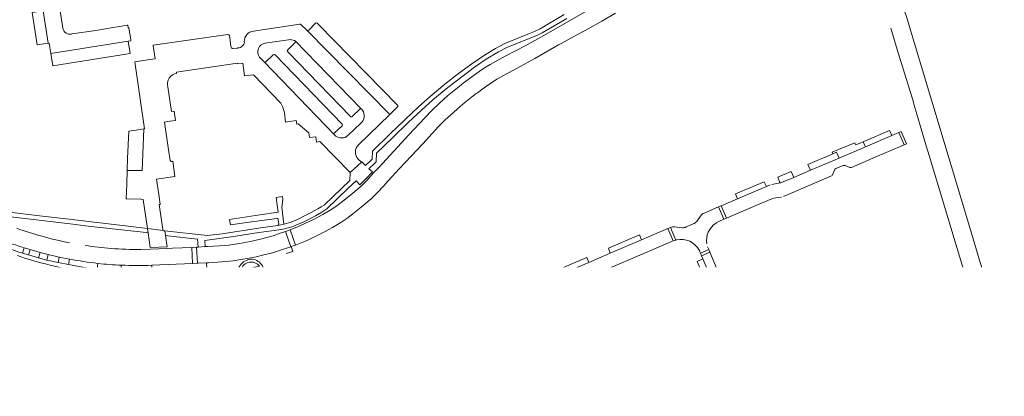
# Model space of a CAD drawing. Header units: metres. Extents: x 166325 to 190320, y 381923 to 404576.
# Tile 768 of 1056: x 176062 to 176440, y 396512 to 396657. Entities that reach past the tile are written whole.
import ezdxf

# ---------------------------------------------------------------- set-up
doc = ezdxf.new("R2010")
doc.units = ezdxf.units.M
for name, color, linetype, lineweight in [('B-WE-VH-VERHARDING_ASFALT-GV', 8, 'Continuous', 18), ('B-WE-VH-VERHARDING_BETONSTRAATSTEEN-GV', 8, 'Continuous', 18), ('B-WE-VH-VERHARDING_STRAATBAKSTEEN-GV', 8, 'Continuous', 18), ('X-XX-AL-TEKENBLAD-T50', 4, 'Continuous', 50)]:
    doc.layers.add(name, color=color, linetype=linetype, lineweight=lineweight)
doc.styles.add('NLCS-ISO-M500-T50', font='NLCS-ISO.ttf', dxfattribs={"height": 2.5})

msp = doc.modelspace()

# ---------------------------------------------------------------- linework, layer by layer
at = {"layer": 'B-WE-VH-VERHARDING_ASFALT-GV', "flags": 128}
for points in [[(176396.532, 396653.705), (176399.72, 396642.949), (176401.165, 396638.074), (176405.134, 396625.291), (176405.365, 396624.508), (176406.503, 396620.643), (176410.073, 396608.526), (176411.203, 396604.69), (176425.532, 396557.105), (176432.21, 396559.102), (176430.496, 396564.816), (176427.489, 396574.816), (176404.366, 396651.72), (176402.906, 396656.916), (176400.181, 396665.241)], [(176263.433, 396512.084), (176262.121, 396515.221), (176261.991, 396515.525), (176257.442, 396513.581), (176255.897, 396512.921), (176253.744, 396511.99)]]:
    msp.add_lwpolyline(points, dxfattribs=at)
msp.add_lwpolyline([(176437.606, 396541.037), (176437.37, 396541.823), (176437.27, 396542.233), (176432.21, 396559.102), (176425.532, 396557.105), (176442.706, 396500.069), (176469.539, 396410.421), (176469.624, 396410.164), (176470.219, 396408.374), (176475.057, 396393.811), (176475.739, 396391.759), (176475.768, 396391.671), (176492.865, 396349.102), (176499.324, 396351.789), (176483.318, 396391.517), (176480.855, 396397.894), (176478.598, 396404.602)], close=True, dxfattribs=at)
at = {"layer": 'B-WE-VH-VERHARDING_BETONSTRAATSTEEN-GV', "flags": 128}
for points in [[(176070.593, 396660.409), (176066.318, 396659.779), (176068.223, 396647.264), (176072.453, 396647.937)], [(176103.211, 396648.686), (176073.482, 396643.992), (176074.198, 396639.238), (176104.004, 396644.025)], [(176400.512, 396613.978), (176399.554, 396613.56), (176401.542, 396608.801), (176402.519, 396609.193)], [(176374.197, 396605.398), (176375.646, 396605.999), (176376.579, 396603.771), (176386.705, 396608.098), (176385.884, 396610.059), (176383.03, 396608.853), (176382.677, 396609.668), (176376.386, 396607.001), (176376.347, 396607.093), (176373.885, 396606.088)], [(176332.299, 396580.215), (176333.286, 396580.623), (176331.235, 396585.414), (176330.254, 396584.991)], [(176129.543, 396569.502), (176129.877, 396563.315), (176130.137, 396563.336), (176133.394, 396563.488), (176134.06, 396563.51), (176137.606, 396563.696), (176140.681, 396563.917), (176143.608, 396564.278), (176146.564, 396564.738), (176149.789, 396565.3), (176152.489, 396565.783), (176155.441, 396566.528), (176158.738, 396567.313), (176161.861, 396568.301), (176164.064, 396569.036), (176165.78, 396569.645), (176163.739, 396575.525), (176161.648, 396574.803), (176159.025, 396573.897), (176154.15, 396572.586), (176150.217, 396571.694), (176146.054, 396570.954), (176141.891, 396570.313), (176138.33, 396569.96), (176133.745, 396569.709), (176132.883, 396569.683), (176130.112, 396569.54)], [(176165.78, 396569.645), (176165.921, 396569.695), (176167.589, 396570.31), (176165.541, 396576.169), (176163.739, 396575.525)], [(176312.783, 396571.864), (176313.783, 396572.232), (176311.719, 396577.05), (176310.743, 396576.646)], [(176127.645, 396569.398), (176127.99, 396563.228), (176129.877, 396563.315), (176129.543, 396569.502)], [(176323.255, 396567.191), (176323.664, 396566.205), (176326.893, 396567.566), (176326.475, 396568.57)]]:
    msp.add_lwpolyline(points, close=True, dxfattribs=at)
for points in [[(176279.649, 396660.423), (176272.659, 396656.491), (176263.082, 396650.906), (176256.071, 396647.129), (176248.18, 396642.912), (176244.675, 396641.027), (176242.461, 396639.776), (176240.268, 396638.445), (176238.211, 396637.052), (176235.347, 396634.993), (176232.067, 396632.599), (176229.822, 396630.812), (176226.014, 396627.642), (176222.996, 396624.903), (176220.123, 396622.151), (176217.287, 396619.296), (176211.195, 396612.717), (176199.59, 396600.16), (176197.621, 396598.022), (176194.981, 396595.173), (176192.777, 396592.966), (176191.303, 396591.637), (176189.59, 396590.222), (176186.312, 396587.595), (176183.517, 396585.443), (176180.908, 396583.73), (176178.042, 396582.076), (176174.776, 396580.312), (176171.19, 396578.567), (176168.378, 396577.264), (176165.541, 396576.169), (176167.589, 396570.31), (176170.116, 396571.307), (176172.51, 396572.345), (176175.119, 396573.574), (176178.694, 396575.373), (176181.737, 396577.038), (176184.953, 396578.953), (176187.313, 396580.538), (176189.646, 396582.327), (176192.791, 396584.816), (176195.097, 396586.764), (176196.615, 396588.066), (176198.978, 396590.363), (176201.494, 396593.078), (176203.109, 396594.831), (176207.619, 396599.725), (176216.472, 396609.286), (176220.119, 396613.237), (176222.578, 396615.848), (176225.168, 396618.411), (176228.13, 396621.215), (176229.997, 396622.886), (176232.661, 396625.154), (176235.215, 396627.158), (176237.066, 396628.542), (176237.519, 396628.881), (176241.192, 396631.523), (176242.89, 396632.727), (176245.028, 396634.106), (176247.483, 396635.523), (176253.008, 396638.475), (176259.621, 396642.002), (176268.708, 396647.279), (176269.679, 396647.809), (176274.87, 396650.645), (176280.349, 396653.668), (176285.369, 396656.483), (176290.567, 396659.518)], [(176169.247, 396655.255), (176151.427, 396652.601)], [(176191.729, 396608.876), (176203.783, 396620.541), (176171.973, 396652.958), (176169.662, 396655.125)], [(176175.237, 396655.598), (176172.673, 396652.973)], [(176203.783, 396620.541), (176206.824, 396623.485), (176206.873, 396623.564), (176206.922, 396623.751), (176206.891, 396623.943), (176206.787, 396624.106), (176176.335, 396655.224), (176175.944, 396655.606)], [(176141.568, 396651.278), (176112.82, 396647.209), (176112.869, 396646.932), (176113.607, 396641.963), (176111.524, 396641.636), (176105.77, 396640.79), (176109.56, 396615.006), (176109.314, 396614.968), (176108.568, 396598.987)], [(176147.877, 396648.493), (176147.912, 396648.083), (176147.749, 396647.642), (176147.49, 396647.236), (176147.167, 396646.879), (176146.79, 396646.581), (176146.368, 396646.348), (176145.914, 396646.189), (176145.44, 396646.107), (176145.264, 396646.097), (176143.66, 396645.873), (176143.387, 396645.905), (176143.136, 396646.014), (176142.926, 396646.191), (176142.776, 396646.42), (176142.698, 396646.683), (176142.692, 396646.906), (176142.133, 396650.853)], [(176171.973, 396652.958), (176203.783, 396620.541)], [(176155.917, 396648.017), (176164.885, 396649.28)], [(176167.333, 396648.051), (176164.58, 396645.372)], [(176167.388, 396648.831), (176192.838, 396622.682), (176193.344, 396622.125)], [(176192.838, 396622.682), (176167.388, 396648.831)], [(176159.011, 396643.469), (176156.179, 396640.724)], [(176185.492, 396616.821), (176159.718, 396643.457)], [(176164.557, 396644.655), (176188.701, 396619.737)], [(176121.875, 396636.339), (176121.802, 396636.854), (176145.31, 396640.209), (176145.348, 396639.95), (176147.297, 396640.236), (176148.01, 396635.384), (176151.467, 396635.823), (176161.908, 396624.836), (176162.342, 396624.089), (176162.705, 396623.305), (176162.994, 396622.491), (176163.207, 396621.654), (176163.291, 396621.183), (176163.785, 396617.575), (176167.853, 396618.155), (176168.02, 396616.8), (176168.61, 396616.9), (176172.69, 396613.53), (176172.98, 396611.61), (176175.33, 396611.94), (176175.615, 396609.91), (176176.883, 396610.124), (176188.561, 396598.189), (176192.948, 396602.17), (176191.684, 396603.362)], [(176183.027, 396612.237), (176182.428, 396612.853), (176155.474, 396640.734), (176153.709, 396642.537)], [(176155.474, 396640.734), (176182.428, 396612.853)], [(176119.383, 396602.862), (176118.695, 396606.938), (176117.195, 396617.625), (176118.165, 396617.766), (176121.424, 396618.237), (176120.916, 396621.823), (176119.843, 396621.666), (176118.441, 396631.119)], [(176189.451, 396619.832), (176192.311, 396622.622)], [(176192.666, 396617.154), (176187.755, 396612.387)], [(176182.468, 396613.392), (176185.48, 396616.114)], [(176108.568, 396598.987), (176102.852, 396598.987), (176102.668, 396593.71), (176102.473, 396588.117), (176102.754, 396588.106), (176108.05, 396587.908), (176109.052, 396587.87), (176110.683, 396576.657), (176116.674, 396575.947), (176116.62, 396576.311), (176115.187, 396585.904), (176115.484, 396585.949), (176115.583, 396585.963), (176115.018, 396589.777), (176114.175, 396595.671), (176121.221, 396596.686), (176120.377, 396602.509), (176119.966, 396602.408)], [(176063.278, 396569.22), (176065.553, 396568.549), (176069.332, 396567.467), (176072.437, 396566.622), (176076.686, 396565.674), (176080.681, 396564.893)], [(176112.348, 396562.5), (176127.99, 396563.228), (176127.645, 396569.398), (176120.304, 396569.055), (176118.301, 396568.962), (176111.687, 396568.665), (176108.08, 396568.597)], [(176430.496, 396564.816), (176432.21, 396559.102), (176437.27, 396542.233)], [(176437.491, 396547.347), (176437.669, 396547.864)], [(176169.741, 396519.48), (176149.57, 396527.652), (176147.49, 396522.072), (176146.885, 396520.627), (176145.633, 396517.639), (176145.661, 396517.379), (176145.889, 396517.11), (176148.023, 396516.233), (176159.4, 396511.42), (176161.279, 396516.596), (176161.643, 396516.82), (176161.979, 396516.736), (176162.231, 396516.624), (176162.399, 396516.26), (176160.691, 396511.863)], [(176168.996, 396510.152), (176169.831, 396514.059), (176170.123, 396514.26), (176170.451, 396514.348), (176170.965, 396514.221), (176171.078, 396519.808)], [(176171.078, 396519.808), (176170.965, 396514.221), (176171.654, 396513.742), (176171.965, 396513.372), (176172.069, 396513.103), (176172.252, 396512.219), (176172.393, 396510.245), (176172.206, 396509.47), (176171.752, 396508.848), (176171.297, 396508.38), (176173.002, 396494.985), (176173.966, 396484.143)], [(176177.232, 396507.973), (176176.877, 396512.875), (176177.094, 396513.192), (176177.371, 396513.458), (176177.697, 396513.662), (176178.058, 396513.793), (176178.438, 396513.847), (176178.822, 396513.821), (176179.119, 396513.744), (176177.612, 396515.607), (176171.437, 396520.973)], [(176162.44, 396511.383), (176163.592, 396514.835), (176163.839, 396514.994), (176164.216, 396515.058), (176164.541, 396515.041), (176164.879, 396514.835), (176165.006, 396514.653), (176164.038, 396511.299)]]:
    msp.add_lwpolyline(points, dxfattribs=at)
at = {"layer": 'B-WE-VH-VERHARDING_BETONSTRAATSTEEN-GV'}
for points in [[(176169.662, 396655.125, 0.2261998), (176169.247, 396655.255)], [(176175.944, 396655.606, 0.4130079), (176175.237, 396655.598)], [(176142.133, 396650.853, 0.4121637), (176141.568, 396651.278)], [(176151.427, 396652.601, 0.3909622), (176147.877, 396648.493)], [(176172.673, 396652.973, -0.4071396), (176171.973, 396652.958)], [(176153.709, 396642.537, -0.5372139), (176155.917, 396648.017)], [(176164.885, 396649.28, -0.1412955), (176167.192, 396648.974)], [(176167.192, 396648.974, -0.1087919), (176167.388, 396648.831)], [(176167.388, 396648.831, -0.4165847), (176167.333, 396648.051)], [(176159.718, 396643.457, 0.4158418), (176159.011, 396643.469)], [(176164.58, 396645.372, 0.4281355), (176164.557, 396644.655)], [(176156.179, 396640.724, -0.4142022), (176155.474, 396640.734)], [(176118.441, 396631.119, -0.4467331), (176121.875, 396636.339)], [(176192.311, 396622.622, -0.4366071), (176192.838, 396622.682)], [(176193.344, 396622.125, -0.3846368), (176192.666, 396617.154)], [(176185.48, 396616.114, 0.4130138), (176185.492, 396616.821)], [(176188.701, 396619.737, 0.4518443), (176189.451, 396619.832)], [(176182.428, 396612.853, -0.4156362), (176182.468, 396613.392)], [(176187.755, 396612.387, -0.349405), (176183.027, 396612.237)], [(176191.684, 396603.362, -0.4100465), (176191.729, 396608.876)], [(176119.966, 396602.408, -0.4312165), (176119.383, 396602.862)], [(176070.154, 396573.666, -0.021613), (176060.381, 396576.733)], [(176080.731, 396571.197, -0.0278936), (176070.154, 396573.666)], [(176057.844, 396571.051, 0.0116367), (176063.278, 396569.22)], [(176096.655, 396568.971, -0.0206658), (176086.684, 396570.157)], [(176108.08, 396568.597, -0.0183811), (176096.655, 396568.971)], [(176080.681, 396564.893, 0.0197089), (176091.585, 396563.238)], [(176100.591, 396562.556, 0.0207535), (176112.348, 396562.5)], [(176443.25, 396559.368, -0.2493078), (176433.84, 396560.668)], [(176437.669, 396547.864, -0.253198), (176444.779, 396554.032)], [(176437.27, 396542.233, -0.1316073), (176437.491, 396547.347)], [(176171.078, 396519.808, -0.2813578), (176169.741, 396519.48)], [(176171.437, 396520.973, -0.2444362), (176171.078, 396519.808)]]:
    msp.add_lwpolyline(points, format="xyb", dxfattribs=at)
at = {"layer": 'B-WE-VH-VERHARDING_STRAATBAKSTEEN-GV', "flags": 128}
for points in [[(176078.124, 396653.82), (176076.112, 396666.784), (176075.557, 396670.177), (176075.491, 396671.179), (176075.578, 396672.554), (176075.81, 396673.63), (176078.083, 396683.185), (176078.579, 396685.278), (176081.391, 396697.232), (176081.88, 396699.336), (176083.715, 396707.38), (176084.324, 396709.802)], [(176070.593, 396660.409), (176072.453, 396647.937)], [(176270.919, 396658.93), (176261.61, 396653.449), (176259.529, 396652.449), (176257.51, 396651.679), (176248.052, 396647.854), (176244.5, 396645.975), (176240.223, 396643.34), (176235.318, 396640.038), (176230.218, 396636.256), (176224.991, 396632.132), (176219.29, 396627.424), (176214.856, 396623.449), (176209.682, 396618.625), (176203.937, 396613.076), (176197.133, 396606.369), (176197.035, 396603.321), (176194.481, 396600.876), (176193.038, 396602.252), (176192.948, 396602.17), (176188.561, 396598.189), (176188.491, 396595.13), (176185.223, 396592.023), (176178.569, 396585.697), (176177.456, 396585.034), (176176.097, 396584.224), (176173.648, 396582.843), (176171.049, 396581.496), (176168.31, 396580.178), (176165.881, 396579.162), (176163.182, 396578.293), (176163.116, 396578.281), (176160.718, 396577.861), (176154.109, 396576.917), (176139.397, 396574.628), (176133.549, 396573.943), (176117.274, 396575.736), (176117.56, 396573.975), (176118.543, 396573.864), (176129.947, 396572.598), (176130.112, 396569.54), (176132.883, 396569.683), (176132.744, 396572.072), (176144.602, 396573.762), (176153.505, 396575.093), (176161.325, 396576.197), (176163.319, 396576.498), (176166.204, 396577.306), (176168.619, 396578.273), (176170.252, 396579.032), (176172.582, 396580.175), (176175.211, 396581.577), (176177.721, 396583.008), (176179.653, 396584.22), (176187.851, 396592.15), (176190.874, 396595.024), (176192.365, 396593.44), (176194.511, 396595.596), (176197.14, 396598.451), (176195.774, 396599.669), (176197.924, 396601.714), (176198.563, 396602.273), (176198.681, 396605.667), (176204.973, 396611.627), (176210.873, 396617.378), (176216.006, 396622.185), (176220.404, 396626.116), (176226.166, 396630.923), (176231.483, 396635.022), (176236.42, 396638.772), (176240.925, 396641.86), (176245.569, 396644.566), (176248.852, 396646.233), (176258.12, 396650.017), (176260.314, 396650.882), (176262.421, 396651.916), (176271.915, 396657.514)], [(176072.959, 396647.529), (176073.149, 396646.245), (176073.482, 396643.992), (176103.211, 396648.686), (176104.298, 396648.846), (176104.269, 396649.178), (176103.99, 396650.895), (176103.764, 396652.216), (176103.745, 396652.213), (176103.437, 396653.927), (176103.255, 396653.898), (176103.084, 396654.897), (176102.834, 396654.854), (176099.921, 396654.359), (176096.663, 396653.834), (176093.713, 396653.354), (176090.763, 396652.874), (176081.751, 396651.516)], [(176381.337, 396600.158), (176389.621, 396603.709), (176401.542, 396608.801), (176399.554, 396613.56), (176396.825, 396612.402), (176386.705, 396608.098), (176376.579, 396603.771), (176365.529, 396599.059), (176359.133, 396596.337), (176354.48, 396594.358), (176354.445, 396594.344)], [(176354.445, 396594.344), (176354.48, 396594.358), (176359.133, 396596.337), (176358.171, 396598.571), (176352.97, 396596.349), (176353.688, 396594.642), (176353.885, 396594.173)], [(176374.038, 396597.274), (176374.765, 396599.084)], [(176375.327, 396599.687), (176378.1, 396600.874)], [(176378.857, 396600.89), (176380.726, 396600.142)], [(176353.885, 396594.173), (176350.759, 396593.638)], [(176355.15, 396588.989), (176373.631, 396596.881)], [(176350.069, 396593.425), (176348.618, 396592.796), (176337.565, 396588.112), (176331.235, 396585.414)], [(176160.718, 396577.861), (176163.116, 396578.281), (176162.304, 396584.821), (176162.704, 396587.758), (176162.532, 396588.985), (176160.088, 396588.625), (176160.933, 396582.907), (176153.819, 396581.856), (176142.211, 396580.142), (176142.516, 396578.076), (176149.74, 396579.121), (176160.335, 396580.536)], [(176331.235, 396585.414), (176333.286, 396580.623), (176343.193, 396584.848), (176344.319, 396585.321), (176350.734, 396588.054)], [(176351.482, 396588.271), (176353.208, 396588.566), (176354.45, 396588.778)], [(176055.89, 396581.421), (176082.013, 396578.294), (176087.859, 396577.604), (176110.099, 396575.095), (176110.882, 396574.999), (176110.651, 396576.661), (176106.284, 396577.216), (176102.258, 396577.689), (176087.912, 396579.373), (176081.753, 396580.096), (176069.161, 396581.574), (176056.713, 396583.035)], [(176330.306, 396579.352), (176332.299, 396580.215), (176330.254, 396584.991), (176324.67, 396582.605)], [(176160.335, 396580.536), (176160.831, 396580.602), (176161.104, 396578.517)], [(176323.597, 396581.772), (176321.823, 396579.413)], [(176266.75, 396552.208), (176273.729, 396555.201), (176274.846, 396555.682), (176283.127, 396559.217), (176284.217, 396559.679), (176293.406, 396563.612), (176294.54, 396564.088), (176302.708, 396567.555), (176303.818, 396568.048), (176312.783, 396571.864), (176310.743, 396576.646), (176300.651, 396572.308), (176288.614, 396567.193), (176280.321, 396563.639), (176265.682, 396557.393), (176259.23, 396554.655)], [(176311.835, 396577.093), (176311.719, 396577.05)], [(176311.719, 396577.05), (176313.783, 396572.232), (176313.989, 396572.292)], [(176316.239, 396576.945), (176313.284, 396577.329)], [(176320.529, 396578.451), (176317.799, 396577.262)], [(176062.63, 396567.22), (176063.278, 396569.22)], [(176163.934, 396566.985), (176166.503, 396567.801), (176165.921, 396569.695), (176165.78, 396569.645), (176164.064, 396569.036), (176161.861, 396568.301), (176158.738, 396567.313), (176155.441, 396566.528), (176152.489, 396565.783), (176149.789, 396565.3), (176146.564, 396564.738), (176143.608, 396564.278), (176140.681, 396563.917), (176137.606, 396563.696), (176134.06, 396563.51), (176133.394, 396563.488)], [(176323.255, 396567.191), (176326.475, 396568.57), (176326.036, 396569.555)], [(176336.715, 396544.665), (176332.472, 396554.566), (176329.619, 396561.187), (176326.893, 396567.566), (176323.664, 396566.205), (176324.213, 396564.952)], [(176080.285, 396562.787), (176076.252, 396563.587), (176071.926, 396564.533), (176068.733, 396565.38), (176064.949, 396566.475), (176062.63, 396567.22)], [(176080.681, 396564.893), (176080.285, 396562.787)], [(176324.213, 396564.952), (176331.077, 396548.984), (176333.772, 396542.677)], [(176091.357, 396561.099), (176091.585, 396563.238)], [(176091.585, 396563.238), (176091.357, 396561.099), (176095.876, 396560.646), (176100.507, 396560.358), (176100.591, 396562.556)], [(176100.507, 396560.358), (176095.876, 396560.646), (176091.357, 396561.099)], [(176100.591, 396562.556), (176100.507, 396560.358)], [(176112.431, 396560.282), (176112.348, 396562.5)], [(176112.41, 396558.98), (176114.362, 396559.075), (176130.325, 396559.778), (176130.255, 396561.155), (176112.431, 396560.282)], [(176133.394, 396563.488), (176133.51, 396561.339), (176134.08, 396561.277), (176134.801, 396561.13)], [(176145.609, 396558.806), (176146.29, 396558.932), (176148.62, 396559.4), (176148.955, 396557.734), (176151.906, 396558.343), (176151.681, 396560.028), (176154.665, 396560.425), (176155.455, 396560.53)], [(176153.754, 396562.138), (176146.586, 396560.774)], [(176099.392, 396559.021), (176100.485, 396558.977)], [(176147.736, 396547.297), (176145.609, 396558.806)], [(176258.193, 396553.884), (176256.299, 396551.353)], [(176337.121, 396543.991), (176337.728, 396543.23), (176339.671, 396544.079), (176334.755, 396555.54), (176332.472, 396554.566)], [(176332.472, 396554.566), (176336.715, 396544.665)], [(176245.419, 396548.771), (176240.836, 396546.826), (176223.587, 396539.478), (176205.922, 396531.92), (176200.351, 396529.58), (176193.894, 396526.832), (176189.964, 396525.127), (176192.193, 396519.839), (176192.504, 396519.102), (176192.781, 396519.141), (176193.315, 396519.137), (176193.754, 396519.072), (176194.267, 396518.923), (176194.753, 396518.7), (176195.199, 396518.406), (176195.251, 396518.365), (176195.642, 396518.001)], [(176249.856, 396548.609), (176246.862, 396548.91)], [(176255.069, 396550.445), (176251.396, 396548.845)], [(176204.918, 396525.877), (176210.596, 396528.308), (176211.733, 396528.783), (176222.917, 396533.548), (176224.041, 396534.016), (176234.313, 396538.388), (176235.432, 396538.865), (176243.862, 396542.473), (176244.985, 396542.951), (176248.921, 396544.615), (176249.714, 396544.906)], [(176272.995, 396517.231), (176270.155, 396523.827), (176267.214, 396530.642), (176262.437, 396541.797)], [(176304.17, 396530.274), (176306.363, 396527.385), (176327.142, 396536.334), (176327.29, 396536.023), (176330.48, 396537.424), (176328.048, 396543.183), (176300.929, 396531.692), (176275.614, 396520.837)], [(176334.13, 396542.048), (176335.922, 396539.78), (176337.225, 396538.113)], [(176340.21, 396540.042), (176337.728, 396543.23), (176337.121, 396543.991)], [(176259.301, 396540.251), (176266.733, 396522.969), (176269.96, 396515.426)], [(176337.644, 396537.407), (176338.23, 396536.053), (176342.954, 396524.955), (176346.886, 396515.693), (176347.404, 396514.521), (176347.999, 396513.122), (176349.96, 396508.509), (176355.219, 396496.157), (176362.874, 396478.196), (176368.24, 396465.607), (176368.415, 396465.203), (176370.779, 396459.648), (176372.348, 396455.961), (176379.569, 396439.01), (176379.605, 396438.906), (176380.204, 396437.509), (176381.829, 396433.715), (176384.704, 396426.965)], [(176388.79, 396426.276), (176386.715, 396431.126), (176383.409, 396438.909), (176382.816, 396440.275), (176379.455, 396448.181), (176376.504, 396455.119), (176373.985, 396461.05), (176373.382, 396462.449), (176366.525, 396478.575), (176364.861, 396482.437), (176357.411, 396499.919), (176354.396, 396506.996), (176351.189, 396514.518), (176350.597, 396515.911), (176349.274, 396519.044), (176346.67, 396525.136), (176341.477, 396537.323), (176340.587, 396539.423)], [(176155.077, 396532.829), (176157.276, 396531.8), (176157.483, 396531.698), (176159.824, 396536.374)], [(176172.785, 396528.84), (176163.574, 396534.244), (176161.339, 396535.458), (176160.887, 396535.703), (176158.609, 396531.143), (176158.977, 396530.961)], [(176308.046, 396522.478), (176329.191, 396531.6), (176327.29, 396536.023), (176327.142, 396536.334), (176306.363, 396527.385)], [(176141.645, 396532.834), (176140.886, 396530.951), (176140.75, 396530.598), (176138.703, 396525.297), (176143.814, 396523.301), (176146.049, 396528.998)], [(176275.614, 396520.837), (176278.008, 396515.181), (176279.959, 396515.993), (176283.068, 396517.35), (176303.546, 396526.194), (176302.895, 396529.738)], [(176286.225, 396511.471), (176288.98, 396512.654), (176291.707, 396513.824), (176297.476, 396516.305), (176300.218, 396517.484), (176302.95, 396518.658), (176307.614, 396520.671), (176310.361, 396521.851), (176313.084, 396523.021), (176317.566, 396524.961), (176320.296, 396526.097), (176323.793, 396527.636), (176326.535, 396528.81), (176329.271, 396529.982), (176332.976, 396531.619), (176332.399, 396532.978), (176329.191, 396531.6), (176308.046, 396522.478), (176305.998, 396521.603), (176285.139, 396512.634), (176283.068, 396517.35), (176279.959, 396515.993), (176281.948, 396511.32)], [(176303.195, 396530.307), (176303.547, 396530.451)], [(176173.574, 396528.304), (176172.785, 396528.84)], [(176303.546, 396526.194), (176283.068, 396517.35), (176285.139, 396512.634), (176305.998, 396521.603)], [(176306.686, 396526.814), (176308.306, 396523.134)], [(176305.343, 396521.882), (176303.728, 396525.538)], [(176197.078, 396515.741), (176201.25, 396517.262)], [(176212.003, 396491.782), (176202.987, 396513.272), (176201.25, 396517.262), (176197.078, 396515.741), (176199.991, 396508.865)], [(176271.833, 396512.74), (176273.788, 396508.165), (176285.273, 396481.27), (176287.711, 396475.518), (176297.433, 396452.756), (176297.775, 396451.931), (176300.99, 396453.27), (176300.651, 396454.112), (176290.926, 396476.905), (176288.486, 396482.66), (176286.125, 396488.19), (176276.999, 396509.54), (176275.064, 396514.124), (176274.851, 396514.594)]]:
    msp.add_lwpolyline(points, dxfattribs=at)
at = {"layer": 'B-WE-VH-VERHARDING_STRAATBAKSTEEN-GV'}
for points in [[(176079.396, 396651.827, -0.220813), (176078.124, 396653.82)], [(176080.539, 396651.41, -0.1091913), (176079.396, 396651.827)], [(176081.751, 396651.516, -0.1089435), (176080.539, 396651.41)], [(176072.453, 396647.937, -0.4267172), (176072.959, 396647.529)], [(176374.765, 396599.084, -0.2102519), (176375.327, 396599.687)], [(176378.1, 396600.874, -0.1875825), (176378.857, 396600.89)], [(176380.726, 396600.142, 0.1767668), (176381.337, 396600.158)], [(176354.445, 396594.344, -0.0480923), (176353.885, 396594.173)], [(176373.631, 396596.881, 0.1725353), (176374.038, 396597.274)], [(176350.734, 396588.054, -0.1165824), (176351.482, 396588.271)], [(176321.823, 396579.413, -0.142642), (176320.529, 396578.451)], [(176324.67, 396582.605, 0.1091166), (176323.597, 396581.772)], [(176329.256, 396578.777, -0.0374008), (176330.306, 396579.352)], [(176161.104, 396578.517, -0.3533174), (176160.718, 396577.861)], [(176313.284, 396577.329, 0.1503932), (176311.835, 396577.093)], [(176317.799, 396577.262, -0.1314532), (176316.239, 396576.945)], [(176325.734, 396570.768, -0.2986228), (176329.256, 396578.777)], [(176313.989, 396572.292, -0.3472758), (176322.847, 396568.158)], [(176062.63, 396567.22, -0.0284964), (176057.116, 396569.031)], [(176322.847, 396568.158, -0.0329063), (176323.255, 396567.191)], [(176060.738, 396566.239, 0.0313961), (176071.467, 396563.006)], [(176146.586, 396560.774, -0.6249872), (176153.754, 396562.138)], [(176151.607, 396564.73, 0.2372213), (176147.169, 396563.437)], [(176151.607, 396564.73, -0.2431722), (176155.114, 396561.736)], [(176071.467, 396563.006, 0.0548982), (176099.392, 396559.021)], [(176080.285, 396562.787, 0.0200527), (176091.357, 396561.099)], [(176100.591, 396562.556, -0.0193273), (176091.585, 396563.238)], [(176100.507, 396560.358, 0.0251594), (176112.431, 396560.282)], [(176145.609, 396558.806, -0.2963184), (176147.169, 396563.437)], [(176155.455, 396560.53, 0.0522793), (176155.114, 396561.736)], [(176100.485, 396558.977, 0.0187002), (176112.41, 396558.98)], [(176139.669, 396558.483, -0.1433805), (176142.838, 396553.777)], [(176142.838, 396553.777, -0.0619505), (176144.097, 396546.271)], [(176258.762, 396554.391, 0.065054), (176258.193, 396553.884)], [(176259.23, 396554.655, 0.0466334), (176258.762, 396554.391)], [(176246.862, 396548.91, 0.166999), (176245.419, 396548.771)], [(176251.396, 396548.845, -0.1623074), (176249.856, 396548.609)], [(176256.299, 396551.353, -0.0777115), (176255.069, 396550.445)], [(176262.437, 396541.797, -0.1539351), (176262.025, 396546.578)], [(176333.772, 396542.677, 0.0599842), (176334.13, 396542.048)], [(176336.715, 396544.665, 0.06844), (176337.121, 396543.991)], [(176337.225, 396538.113, -0.0754099), (176337.644, 396537.407)], [(176146.049, 396528.998, -0.4462905), (176155.077, 396532.829)], [(176158.977, 396530.961, -0.0374672), (176172.411, 396522.862)], [(176302.895, 396529.738, -0.3553696), (176303.195, 396530.307)], [(176303.547, 396530.451, -0.3645802), (176304.17, 396530.274)], [(176179.439, 396523.643, 0.0334167), (176173.574, 396528.304)], [(176303.728, 396525.538, -0.052052), (176303.546, 396526.194)], [(176306.363, 396527.385, -0.0716593), (176306.686, 396526.814)], [(176172.411, 396522.862, -0.064568), (176182.104, 396513.242)], [(176188.128, 396513.613, 0.059334), (176179.439, 396523.643)], [(176308.306, 396523.134, -0.399473), (176308.046, 396522.478)], [(176305.998, 396521.603, -0.4223568), (176305.343, 396521.882)], [(176195.642, 396518.001, -0.1148032), (176197.078, 396515.741)], [(176269.96, 396515.426, 0.1279354), (176270.331, 396514.795)], [(176273.406, 396516.554, -0.0753575), (176272.995, 396517.231)], [(176274.851, 396514.594, 0.0715492), (176274.486, 396515.222)], [(176182.104, 396513.242, -0.0508624), (176190.239, 396500.086)], [(176271.438, 396513.426, -0.0951134), (176271.833, 396512.74)]]:
    msp.add_lwpolyline(points, format="xyb", dxfattribs=at)
at = {"layer": 'B-WE-VH-VERHARDING_STRAATBAKSTEEN-GV', "flags": 128}
for points in [[(176103.527, 396614.065), (176103.01, 396603.535), (176102.852, 396598.987), (176108.568, 396598.987), (176109.314, 396614.968), (176106.33, 396614.502)], [(176386.705, 396608.098), (176396.825, 396612.402), (176396.005, 396614.383), (176385.884, 396610.059)], [(176365.529, 396599.059), (176376.579, 396603.771), (176375.646, 396605.999), (176374.197, 396605.398), (176364.577, 396601.306)], [(176337.565, 396588.112), (176348.618, 396592.796), (176347.797, 396594.657), (176336.766, 396589.957)], [(176110.882, 396574.999), (176111.671, 396569.322), (176118.269, 396569.607), (176117.56, 396573.975), (176117.274, 396575.736), (176116.992, 396575.767), (176116.674, 396575.947), (176110.683, 396576.657), (176110.651, 396576.661)], [(176288.614, 396567.193), (176300.651, 396572.308), (176299.849, 396574.169), (176287.856, 396569.044)], [(176069.332, 396567.467), (176065.553, 396568.549), (176064.949, 396566.475), (176068.733, 396565.38)], [(176076.686, 396565.674), (176072.437, 396566.622), (176071.926, 396564.533), (176076.252, 396563.587)], [(176265.682, 396557.393), (176280.321, 396563.639), (176279.544, 396565.499), (176264.881, 396559.245)], [(176331.077, 396548.984), (176324.213, 396564.952), (176321.992, 396563.987), (176328.837, 396548.009)], [(176205.922, 396531.92), (176223.587, 396539.478), (176240.836, 396546.826), (176240.054, 396548.677), (176222.946, 396541.385), (176205.142, 396533.778)], [(176332.041, 396536.882), (176340.223, 396517.701), (176341.028, 396518.046), (176346.886, 396515.693), (176342.954, 396524.955), (176338.23, 396536.053), (176337.25, 396535.637), (176333.058, 396537.308)], [(176193.894, 396526.832), (176200.351, 396529.58), (176199.577, 396531.424), (176193.111, 396528.673)], [(176270.155, 396523.827), (176272.004, 396524.61), (176269.067, 396531.426), (176267.214, 396530.642)], [(176120.696, 396464.391), (176143.037, 396521.322), (176143.34, 396522.094), (176138.248, 396524.141), (176137.962, 396523.415), (176118.904, 396474.957), (176115.832, 396467.017), (176113.175, 396459.988), (176111.8, 396456.42), (176114.34, 396455.475), (176116.334, 396454.734), (176116.943, 396454.507), (176120, 396462.615)], [(176281.637, 396512.33), (176280.675, 396514.57), (176282.384, 396515.304), (176283.346, 396513.064)]]:
    msp.add_lwpolyline(points, close=True, dxfattribs=at)

# ---------------------------------------------------------------- next in the draw order: texts
at = {"layer": 'X-XX-AL-TEKENBLAD-T50', "insert": (175600.063, 396311.777), "char_height": 250, "attachment_point": 7, "style": 'NLCS-ISO-M500-T50', "bg_fill": 3, "box_fill_scale": 1, "bg_fill_color": 256, "bg_fill_transparency": 0}
msp.add_mtext('Gemert', dxfattribs=at)

doc.saveas('drawing.dxf')
